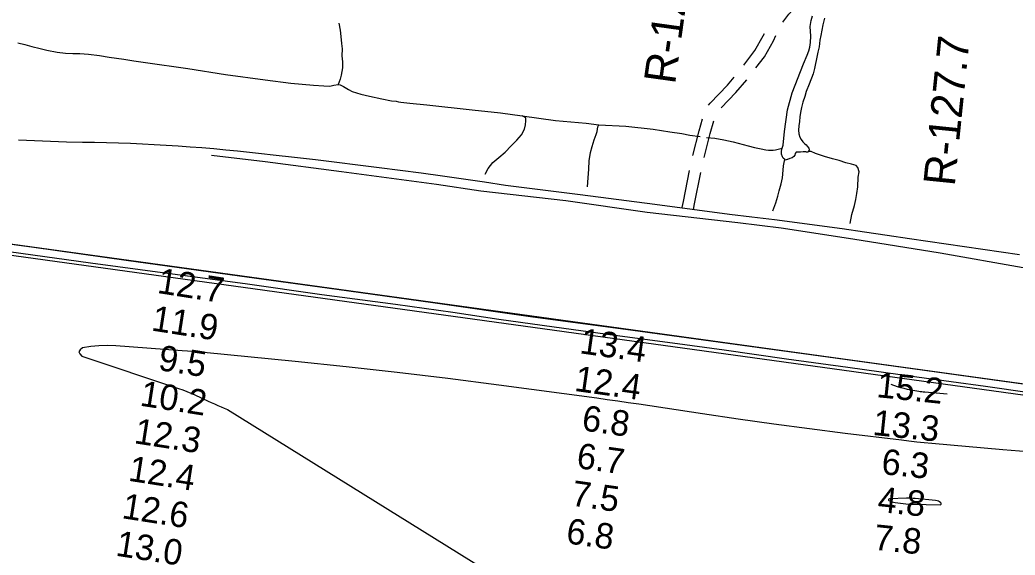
# Model space of a CAD drawing. Extents: x 3535183 to 3573198, y 534952 to 560562.
# Drawn here: x 3562086 to 3564705, y 546742 to 548151 of the extents above; entities that cross this region are included whole.
import ezdxf

# ---------------------------------------------------------------- set-up
doc = ezdxf.new("R2010")
doc.units = 0
for name, color, linetype in [('V-RIVR-RANG', 7, 'Continuous'), ('V-RIVR-RANG-IDEN', 7, 'Continuous'), ('V-ROAD-CNTR', 7, 'Continuous'), ('V-RTRN-LOCK-CHMB', 7, 'Continuous'), ('V-SURV-LINE', 7, 'Continuous'), ('V-TOPO-DPTH', 7, 'Continuous'), ('V-TOPO-MINR', 7, 'Continuous'), ('V-TOPO-SHOR', 7, 'Continuous')]:
    doc.layers.add(name, color=color, linetype=linetype)

msp = doc.modelspace()

# ---------------------------------------------------------------- linework, layer by layer
at = {"layer": 'V-ROAD-CNTR'}
for points in [[(3564093.4, 548144.8), (3564109.6, 548165.7), (3564130.8, 548189.7), (3564154.4, 548217.8), (3564157.1, 548221.9)], [(3563990.5, 548031.3), (3564020.1, 548070.3), (3564042.2, 548109), (3564045, 548114.8)], [(3564022.9, 548024.4), (3564045.2, 548053.7), (3564068.8, 548095.1), (3564075.5, 548109.1)], [(3563898.2, 547926.2), (3563902, 547931.8), (3563947.9, 547979.2), (3563965.4, 548000.1)], [(3563931.2, 547918.9), (3563970.2, 547959.1), (3563998.4, 547992.8)], [(3563856.8, 547793.5), (3563873.5, 547859), (3563882, 547890)], [(3563886.4, 547788.2), (3563902.5, 547851.3), (3563911.7, 547884.6)], [(3562082.6, 547834.7), (3562124.8, 547832.9), (3562167, 547831.3), (3562209.3, 547830), (3562251.5, 547828.8), (3562283, 547828.4), (3562314.4, 547827.7), (3562345.8, 547826.8), (3562377.2, 547825.7), (3562408.6, 547824.4), (3562440, 547822.8), (3562471.3, 547821.1), (3562502.7, 547819.1), (3562534, 547816.9), (3562565.4, 547814.5), (3562596.7, 547811.9), (3562628, 547809), (3562659.2, 547806), (3562690.5, 547802.7), (3562721.7, 547799.2), (3562752.9, 547795.5), (3562808.6, 547789.3), (3562864.3, 547782.9), (3562920, 547776.3), (3562975.6, 547769.5), (3563031.2, 547762.4), (3563086.8, 547755.2), (3563142.3, 547747.8), (3563197.8, 547740.1), (3563253.3, 547732.3), (3563308.8, 547724.3), (3563364.2, 547716), (3563560.5, 547690.8), (3563756.7, 547665.3), (3563952.8, 547639.5), (3564012.2, 547632.3), (3564071.6, 547624.9), (3564130.9, 547617.2), (3564190.2, 547609.3), (3564249.4, 547601.1), (3564308.6, 547592.7), (3564367.8, 547584.1), (3564427, 547575.2), (3564523.2, 547560.9), (3564619.4, 547546.8), (3564715.7, 547532.9)], [(3563829, 547656.5), (3563831.8, 547672.3), (3563847.8, 547754.6)], [(3563858.5, 547651.2), (3563861.3, 547666.7), (3563877.4, 547749.3)]]:
    msp.add_lwpolyline(points, dxfattribs=at)
at = {"layer": 'V-RTRN-LOCK-CHMB'}
for points in [[(3559407.9, 547925.6), (3559424.3, 547924.4), (3559638.3, 547894.4), (3559866.2, 547863.4), (3560119.9, 547827.6), (3560330.5, 547798.8), (3560563, 547766.1), (3560785.6, 547735.8), (3560973.8, 547710.9), (3561187.6, 547680.9), (3561422.2, 547648.5), (3561606.5, 547622.7), (3561842.2, 547590), (3562123.2, 547552.3), (3562365.6, 547518), (3562664.5, 547476.9), (3562920.5, 547441.8), (3563172.8, 547406.6), (3563430, 547370.1), (3563699.2, 547333.9), (3563968.1, 547296.7), (3564231.1, 547260.8), (3564465.9, 547228.3), (3564732.1, 547191.4)], [(3564863.9, 547151.7), (3564626.6, 547185.8), (3564446.2, 547209.9), (3564264.7, 547235.3), (3564102.8, 547257.3), (3563939.2, 547281.2), (3563803.1, 547299.6), (3563651.6, 547320), (3563517.1, 547338.5), (3563346.5, 547361.7), (3563225.8, 547380.3), (3563074.8, 547401.1), (3562880.8, 547427.2), (3562679.4, 547455.8), (3562475.1, 547483.3), (3562272.3, 547510.5), (3562089.2, 547535.4), (3561830.2, 547571.8)]]:
    msp.add_lwpolyline(points, dxfattribs=at)
at = {"layer": 'V-SURV-LINE'}
for points in [[(3559425.5, 547925.3), (3567014.9, 546876.8)], [(3567010.8, 546847.1), (3559421.4, 547895.6)]]:
    msp.add_lwpolyline(points, dxfattribs=at)
at = {"layer": 'V-TOPO-DPTH'}
msp.add_lwpolyline([(3564760, 547011.6), (3564672.1, 547019.1), (3564485.9, 547035.5), (3564465.7, 547037.4), (3564445.6, 547039.4), (3564425.4, 547041.7), (3564405.3, 547044), (3564257.6, 547062.2), (3564163.7, 547074.2), (3564069.8, 547086.6), (3563976.1, 547099.9), (3563882.4, 547113.6), (3563714.5, 547138.9), (3563686.9, 547143), (3563659.2, 547147), (3563631.6, 547150.9), (3563603.9, 547154.7), (3563346.2, 547189.4), (3563212.5, 547206.6), (3563078.6, 547222.9), (3562944.6, 547237.7), (3562810.4, 547251.5), (3562570.5, 547274.8), (3562556.3, 547276.1), (3562542, 547277.4), (3562527.6, 547278.6), (3562513.3, 547279.7), (3562338.4, 547292.5), (3562316.4, 547293.2), (3562294.5, 547292.8), (3562272.7, 547290.8), (3562250.9, 547287.6), (3562244.6, 547282.5), (3562241.6, 547277.2), (3562243.8, 547271.5), (3562249.4, 547265.6), (3562504, 547180.5), (3562514.9, 547176.6), (3562525.7, 547172.6), (3562536.3, 547168.1), (3562546.9, 547163.4), (3562581.3, 547147.5), (3562589.8, 547143.6), (3562598.3, 547139.7), (3562606.9, 547135.9), (3562615.5, 547132.1), (3562624.1, 547128.4), (3562632.7, 547124.7), (3563534.1, 546564.2)], dxfattribs=at)
at = {"layer": 'V-TOPO-MINR'}
for points in [[(3564760, 547011.6), (3564672.1, 547019.1), (3564485.9, 547035.5), (3564465.7, 547037.4), (3564445.6, 547039.4), (3564425.4, 547041.7), (3564405.3, 547044), (3564257.6, 547062.2), (3564163.7, 547074.2), (3564069.8, 547086.6), (3563976.1, 547099.9), (3563882.4, 547113.6), (3563714.5, 547138.9), (3563686.9, 547143), (3563659.2, 547147), (3563631.6, 547150.9), (3563603.9, 547154.7), (3563346.2, 547189.4), (3563212.5, 547206.6), (3563078.6, 547222.9), (3562944.6, 547237.7), (3562810.4, 547251.5), (3562570.5, 547274.8), (3562556.3, 547276.1), (3562542, 547277.4), (3562527.6, 547278.6), (3562513.3, 547279.7), (3562338.4, 547292.5), (3562316.4, 547293.2), (3562294.5, 547292.8), (3562272.7, 547290.8), (3562250.9, 547287.6), (3562244.6, 547282.5), (3562241.6, 547277.2), (3562243.8, 547271.5), (3562249.4, 547265.6), (3562504, 547180.5), (3562514.9, 547176.6), (3562525.7, 547172.6), (3562536.3, 547168.1), (3562546.9, 547163.4), (3562581.3, 547147.5), (3562589.8, 547143.6), (3562598.3, 547139.7), (3562606.9, 547135.9), (3562615.5, 547132.1), (3562624.1, 547128.4), (3562632.7, 547124.7), (3563534.1, 546564.2)], [(3564525.7, 547165.1), (3564466.7, 547170.4), (3564462.8, 547170.8), (3564459, 547171.3), (3564455.1, 547171.9), (3564451.2, 547172.5), (3564430.5, 547176.4), (3564421.7, 547178.2), (3564412.9, 547180.2), (3564404.1, 547182.5), (3564395.5, 547185.1), (3564378.2, 547190.5)], [(3564509.9, 546876.2), (3564509.9, 546877.7), (3564509.1, 546879.4), (3564506, 546881.7), (3564502.7, 546883.5), (3564499.1, 546884.7), (3564495.4, 546885.4), (3564441.9, 546890.6), (3564436.2, 546891.1), (3564430.6, 546891.4), (3564424.9, 546891.5), (3564419.2, 546891.4), (3564373.7, 546889.9), (3564372.3, 546889.1), (3564371.5, 546888.1), (3564371.7, 546886.8), (3564372.7, 546885.4), (3564376.6, 546883.6), (3564380.6, 546882.1), (3564384.8, 546881), (3564389.1, 546880.3), (3564424.2, 546876.3), (3564426.6, 546876), (3564431.3, 546875.7), (3564433.7, 546875.7), (3564507.2, 546874.3), (3564508.9, 546875.1), (3564509.9, 546876.2)]]:
    msp.add_lwpolyline(points, dxfattribs=at)
at = {"layer": 'V-TOPO-SHOR'}
for points in [[(3564099.7, 547781.7), (3564098.5, 547782.7), (3564094.4, 547786.3), (3564092.3, 547790), (3564090.2, 547796.9), (3564090.3, 547805.3), (3564091.9, 547812.9), (3564094.2, 547821.2), (3564098.3, 547856.5), (3564105.4, 547913.5), (3564118.3, 547958.5), (3564147.9, 548035), (3564157.4, 548057.8), (3564161.8, 548069.3), (3564164.6, 548079), (3564166.5, 548091.5), (3564167.3, 548108.1), (3564165.5, 548133.1), (3564168.3, 548149.2), (3564171.2, 548161.7)], [(3564202.8, 548154.9), (3564198.9, 548137.4), (3564196.5, 548123.5), (3564193.7, 548109.7), (3564191.1, 548097.3), (3564189.2, 548079.5), (3564185.9, 548065.9), (3564181.9, 548048.2), (3564178.2, 548031.3), (3564176.5, 548022.6), (3564173.7, 548008.3), (3564163.2, 547981.5), (3564155.3, 547961.7)], [(3562925.8, 548142.4), (3562929.4, 548123.9), (3562930.3, 548107.3), (3562932.7, 548088.6), (3562933.8, 548074.5), (3562933.1, 548056.1), (3562934.9, 548039.9), (3562934.8, 548024.2), (3562931.8, 548005.5), (3562929.2, 547994.5), (3562923.6, 547980.9)], [(3562080.7, 548090.2), (3562099.1, 548085.5), (3562117.6, 548080.6), (3562139.5, 548075.4), (3562157.4, 548070.7), (3562184.9, 548065.8), (3562206.3, 548063), (3562225.9, 548062), (3562243.9, 548062.4), (3562266.5, 548060), (3562295.8, 548056.7), (3562321.7, 548052.6), (3562340.8, 548049.8), (3562359.7, 548047.2), (3562385.8, 548042.5), (3562416.7, 548038.2), (3562528.3, 548022.4), (3562627.7, 548007.1), (3562732.1, 547992.6), (3562799.2, 547983.9), (3562859.2, 547978.8), (3562886.2, 547976.6), (3562901.9, 547976.1), (3562912.1, 547978.4), (3562923.6, 547980.9), (3562929.4, 547979.3), (3562937.7, 547975.5), (3562946.4, 547969.7), (3562950.8, 547967.4), (3562960.9, 547962.5), (3562983.5, 547955.1), (3563005.9, 547949.5), (3563038.8, 547942.6), (3563064.4, 547937.7), (3563076.4, 547936.5), (3563082.4, 547935.1), (3563088.6, 547934.1)], [(3564155.3, 547961.7), (3564151.4, 547949.3), (3564146.2, 547933.8), (3564142.7, 547919.8), (3564140.1, 547906.6), (3564138.3, 547895.1), (3564137.3, 547883.3), (3564135.9, 547871.8), (3564134.9, 547860.5), (3564135.8, 547851), (3564138.3, 547842.3), (3564141.5, 547835.6), (3564146.1, 547829.6), (3564150.5, 547825.6), (3564154.8, 547821.4), (3564157.8, 547818), (3564161.5, 547812.7), (3564162.4, 547808.7), (3564161, 547803.9), (3564159.9, 547802.7), (3564155.7, 547802.8), (3564153.9, 547803), (3564146.7, 547803.2), (3564139.6, 547802.3), (3564128.2, 547802.8), (3564125.9, 547798.7), (3564124.8, 547794.6), (3564122.4, 547791.3), (3564117.8, 547787.9), (3564111.6, 547785.4), (3564105.8, 547783.3), (3564105.1, 547783.1), (3564101.9, 547782.2), (3564099.7, 547781.7)], [(3563088.6, 547934.1), (3563112.6, 547931.3), (3563156.6, 547927.2), (3563276.3, 547913.6), (3563351, 547906), (3563407.8, 547897.7), (3563495.4, 547886.1), (3563575.7, 547879.1), (3563609.1, 547874.2), (3563680.6, 547870.9), (3563752.6, 547863.3), (3563795.9, 547856), (3563828.2, 547851.7), (3563849.2, 547847.5), (3563875.7, 547843.7)], [(3563310.3, 547744.6), (3563318.2, 547759.6), (3563331, 547775.5), (3563346.5, 547788.1), (3563362.9, 547802.8), (3563378.7, 547818.9), (3563393.9, 547834.1), (3563406, 547848.1), (3563413.7, 547863.3), (3563416.2, 547874.4), (3563417.6, 547884.5), (3563417.7, 547892.6), (3563407.8, 547897.7)], [(3563579.5, 547710.9), (3563581.2, 547735.2), (3563583.1, 547757.3), (3563583.9, 547779.9), (3563587.4, 547801.6), (3563591.6, 547817.7), (3563597.4, 547834.8), (3563602.6, 547848.6), (3563604.9, 547857.1), (3563606.1, 547863.3), (3563607, 547869.3), (3563609.1, 547874.2)], [(3563892.3, 547841.1), (3563914.9, 547839.2), (3563938, 547835), (3563962.9, 547830), (3564002.3, 547818.8), (3564019.4, 547815.1), (3564036.4, 547811.1), (3564048.6, 547808.3), (3564055.8, 547807.8), (3564067.8, 547807.8), (3564074, 547808.9), (3564081.6, 547810), (3564091.9, 547812.9)], [(3562590.9, 547794.2), (3562732, 547778.2), (3562932.7, 547751.7), (3563182.8, 547718.4), (3563298.8, 547700.3), (3563522.7, 547674.9), (3563736.3, 547644.7), (3563974.9, 547617.7), (3564089.5, 547602.9), (3564277.3, 547574.6), (3564507, 547537.7), (3564725.8, 547499), (3564919.8, 547472.2), (3565003.4, 547455.7)], [(3564067.1, 547647.7), (3564075, 547669.2), (3564080.4, 547686.4), (3564084.1, 547700.3), (3564089.5, 547719.2), (3564092.8, 547734.9), (3564094, 547754.7), (3564095.4, 547766.7), (3564096.9, 547775.2), (3564098.5, 547782.7)], [(3564270.9, 547615), (3564275.3, 547638.1), (3564282.1, 547662.3), (3564285.6, 547678.2), (3564288, 547693.9), (3564290.6, 547711.6), (3564292.1, 547736.3), (3564294, 547750.8), (3564291, 547762.1), (3564286.2, 547767.5), (3564274.4, 547770.7), (3564259.4, 547774.5), (3564241.9, 547780.3), (3564224.4, 547784.5), (3564203.2, 547791.1), (3564179.7, 547799.2), (3564167.7, 547803.9), (3564161, 547803.9)]]:
    msp.add_lwpolyline(points, dxfattribs=at)

# ---------------------------------------------------------------- texts
at = {"layer": 'V-RIVR-RANG'}
for s, rotation, p in [('12.7', 351.1083, (3562445.6, 547432.1)), ('11.9', 351.1083, (3562430.1, 547333.3)), ('13.4', 351.9483, (3563556.9, 547273.4)), ('9.5', 351.1083, (3562448, 547229.3)), ('12.4', 351.9483, (3563543.1, 547174.4)), ('15.2', 354.0583, (3564338.2, 547157.9)), ('10.2', 351.1083, (3562399.9, 547135.6)), ('6.8', 351.9483, (3563562.3, 547070.7)), ('13.3', 354.0583, (3564328.1, 547058.4)), ('12.3', 351.1083, (3562384.7, 547036.7)), ('6.7', 351.9483, (3563548.5, 546971.6)), ('12.4', 351.1083, (3562369.5, 546937.9)), ('6.3', 354.0583, (3564351, 546955.5)), ('7.5', 351.9483, (3563534.8, 546872.6)), ('4.8', 354.0583, (3564340.9, 546856)), ('12.6', 351.1083, (3562352.5, 546839.4)), ('6.8', 351.9483, (3563521, 546773.5)), ('7.8', 354.0583, (3564330.8, 546756.5)), ('13.0', 351.1083, (3562336.3, 546740.7))]:
    msp.add_text(s, height=67, rotation=rotation, dxfattribs=at).set_placement(p)
at = {"layer": 'V-RIVR-RANG-IDEN'}
for s, rotation, p in [('R-127.85', 82.0932, (3563809.8, 547979.2)), ('R-127.7', 84.203, (3564545.5, 547711.2))]:
    msp.add_text(s, height=83, rotation=rotation, dxfattribs=at).set_placement(p)

doc.saveas('drawing.dxf')
